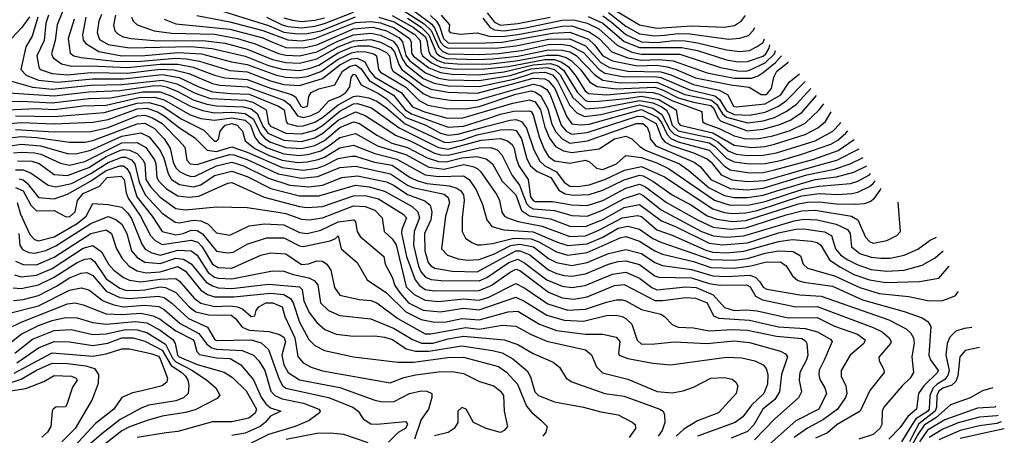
# Model space of a CAD drawing. Extents: x 501367 to 657802, y 482273 to 547541.
# Tile 712 of 714: x 630087 to 635183, y 508129 to 510282. Entities that reach past the tile are written whole.
import ezdxf

# ---------------------------------------------------------------- set-up
doc = ezdxf.new("R2010")
doc.units = 0

msp = doc.modelspace()

# ---------------------------------------------------------------- linework, layer by layer
at = {"layer": '0CON20XD'}
for points in [[(630333, 510385), (630281.9, 510255), (630271.1, 510175), (630252, 510105), (630259.7, 510085), (630304.3, 510054.3), (630355, 510041), (630455, 510043.4), (630644.5, 510034.5), (630815, 510051.8), (630905, 510051.5), (630985.5, 510035.5), (631095, 509994.2), (631149, 509981), (631265, 509972.6), (631385, 509927.4), (631494.7, 509894.7), (631515, 509882.1), (631542.2, 509835), (631555, 509827.5), (631576.4, 509835), (631583.4, 509885), (631595.8, 509905), (631635, 509924.6), (631717.5, 509945), (631757.3, 510015), (631798.5, 510041.5), (631825, 510047.8), (631855, 510027), (631896.4, 509966.4), (632021.2, 509891.2), (632082.6, 509815), (632115, 509794.1), (632305, 509725.3), (632385, 509731.1), (632515, 509772.1), (632575, 509793), (632645, 509808.2), (632725, 509810.2), (632735, 509806.3), (632745, 509789.2), (632775.6, 509675), (632801.5, 509611.5), (632824.3, 509574.3), (632855, 509551.8), (632935, 509538.8), (633015.8, 509555), (633036.7, 509546.7), (633073.1, 509513.1), (633105, 509505.7), (633176.8, 509535), (633225, 509578.2), (633305, 509568.2), (633385, 509541.4), (633445, 509512.2), (633682.6, 509347.4), (633765, 509321.1), (633865, 509322.3), (633945, 509340.4), (634145, 509405.6), (634225, 509419.9), (634387, 509433), (634425, 509445.7), (634485, 509477.8), (634491.3, 509484.7)], [(633145, 510345.8), (633295, 510256.1), (633385, 510237.8), (633565, 510250.9), (633735, 510243.5), (633787.1, 510252.9), (633823.9, 510276.1), (633844.6, 510304.4)], [(630137.3, 510297.3), (630098.3, 510241.7), (630044.8, 510185)], [(630181.8, 510295), (630152.5, 510197.5), (630118.8, 510141.2), (630093.8, 510025), (630120.8, 509995), (630185, 509969.2), (630285, 509959.2), (630464.8, 509975.2), (630625, 509975.2), (630825, 509998.8), (630912.6, 509982.6), (631015, 509934.3), (631085, 509908.9), (631179.3, 509900.7), (631275, 509895.6), (631427.2, 509835), (631455.4, 509815), (631466, 509756), (631473.2, 509745), (631525, 509730.4), (631555, 509732), (631615, 509751.4), (631655, 509775.7), (631735, 509841.8), (631815, 509884.7), (631835, 509887.7), (631895, 509877.4), (631935, 509859.5), (631985.2, 509825), (632082.8, 509742.8), (632285, 509647.7), (632305, 509645.6), (632375, 509658.4), (632455, 509684.9), (632575, 509711.4), (632633.4, 509713.4), (632657.5, 509707.4), (632683.7, 509665), (632711.9, 509561.9), (632731.7, 509525), (632766.1, 509496.1), (632836.9, 509465), (632878.4, 509398.4), (632910.3, 509380.3), (632955, 509372.7), (633035, 509376.2), (633105, 509398.8), (633215, 509453.2), (633295, 509477.6), (633315, 509473.2), (633365, 509445.7), (633464.7, 509374.7), (633565, 509321), (633645, 509266.4), (633695, 509248.2), (633775, 509236.7), (633845, 509242.6), (634014.3, 509295.7), (634117.8, 509327.8), (634165, 509336.3), (634225, 509339), (634315, 509329.1), (634413.3, 509326.7), (634459.7, 509330.3), (634489.9, 509340.1), (634511.7, 509358.3), (634541.1, 509398.9), (634546, 509410)], [(630236.8, 510305), (630222.2, 510265), (630214.6, 510175), (630175.9, 510095), (630185.7, 510035.7), (630193.1, 510025), (630255, 510002.7), (630335, 509995.7), (630455, 510007.8), (630645, 510005.4), (630815, 510026.2), (630885, 510022.4), (630963.1, 510003.1), (631085, 509951), (631122.5, 509942.5), (631265, 509934.7), (631455, 509865.3), (631483.7, 509843.7), (631524.6, 509784.6), (631555, 509775.8), (631595, 509785.3), (631635, 509804.3), (631687.7, 509862.3), (631745, 509885.1), (631774.8, 509905), (631795.5, 509935), (631803.3, 509983.3), (631815, 509999.2), (631825, 509996.3), (631854.7, 509944.7), (631945, 509899.5), (631985, 509872.2), (632086.3, 509776.3), (632189.2, 509735), (632265, 509694.5), (632305, 509683.5), (632355, 509689.6), (632505, 509730.2), (632625, 509762.4), (632655.3, 509765.3), (632684, 509754), (632710.4, 509720.4), (632748, 509608), (632778.5, 509548.5), (632805, 509525.4), (632865, 509493.8), (632905, 509440.9), (632935, 509419.8), (632975, 509418.1), (633035, 509427), (633115, 509454.4), (633216.9, 509503.1), (633305, 509521.9), (633425, 509467.6), (633675, 509302), (633735, 509282.8), (633775, 509277.7), (633845, 509281.2), (633905, 509294.2), (634135, 509369.2), (634225, 509381.1), (634322.5, 509377.5), (634395, 509381.9), (634425, 509388.4), (634485, 509418.1), (634505, 509434.5), (634514.2, 509447.2)], [(630428.8, 510295), (630412.9, 510202.9), (630416.4, 510176.4), (630428.9, 510158.9), (630497, 510117), (630615, 510095.6), (630735, 510096.6), (630905, 510113.1), (631028.9, 510105), (631184.3, 510064.3), (631265, 510050.5), (631416.8, 509995), (631465, 509983.9), (631525, 509980.7), (631575, 509988.6), (631645, 510013.7), (631735, 510077.2), (631805, 510110.8), (631835, 510117.1), (631878.6, 510115), (631919.4, 510105), (631934.8, 510095), (631943.7, 510025), (631955, 510010.7), (632085, 509932.1), (632155, 509863.1), (632199.7, 509839.7), (632295, 509822.4), (632395, 509820), (632465, 509832.2), (632655, 509896.3), (632735, 509912.9), (632757.4, 509907.4), (632785, 509887.1), (632819.9, 509819.9), (632841.4, 509741.4), (632861.8, 509701.8), (632894.8, 509664.8), (632935, 509642.3), (633025.2, 509655.2), (633277.3, 509745), (633313.1, 509745), (633335.6, 509725), (633347.2, 509695), (633349.6, 509665), (633379.5, 509629.5), (633578.4, 509545), (633610.1, 509520.1), (633665, 509453.8), (633765, 509408.5), (633855, 509401.5), (633935, 509409.4), (634162, 509478), (634305, 509507.6), (634385.3, 509535), (634452.6, 509568.2)], [(630511.1, 510308.9), (630496.8, 510275), (630487.4, 510215), (630500.1, 510180.1), (630545, 510153.7), (630656.2, 510136.2), (630973.2, 510143.2), (631082.9, 510132.9), (631255, 510092.9), (631375.1, 510045.1), (631445.8, 510025.8), (631535, 510018.9), (631585, 510029.2), (631635, 510047), (631735, 510110.8), (631805, 510139.9), (631835, 510146.7), (631896.6, 510146.6), (631945, 510133.8), (631985, 510113), (632001, 510095), (632009.4, 510035), (632020.6, 510015), (632105, 509958.5), (632175, 509899.4), (632215, 509880.1), (632325, 509863), (632455, 509865.8), (632745, 509948.9), (632785, 509939), (632815, 509920.2), (632833, 509893), (632854.7, 509835), (632890, 509735), (632916.2, 509705), (632945, 509689.4), (633025, 509697.4), (633285, 509781.9), (633315, 509779.9), (633381.2, 509745), (633409.7, 509669.7), (633428.4, 509648.4), (633460.5, 509630.5), (633575, 509593.1), (633645, 509561.4), (633666.2, 509545), (633717.9, 509477.9), (633775, 509452.5), (633855, 509443.9), (633945, 509448.8), (634221.8, 509528.2), (634316.2, 509553.8), (634431.8, 509612.5)], [(630583.5, 510305), (630573.5, 510253.5), (630580, 510225), (630596.6, 510206.6), (630623.1, 510193.1), (630664.2, 510184.2), (630802.6, 510172.6), (631035, 510174.2), (631150.9, 510160.9), (631265, 510130.1), (631395, 510076.2), (631465, 510060.2), (631535, 510057), (631625, 510079.3), (631735, 510141.6), (631815, 510173.1), (631905, 510179.9), (631955, 510166.4), (632007.7, 510137.7), (632027.6, 510115), (632049.3, 510049.3), (632064.9, 510025), (632175, 509940.5), (632215, 509921.5), (632305, 509906), (632455, 509901.8), (632632.5, 509947.5), (632745, 509979.8), (632805, 509975.3), (632825, 509966.3), (632856.4, 509926.4), (632918.5, 509778.5), (632945, 509743.3), (632988.3, 509738.3), (633035, 509741.5), (633305, 509816.7), (633387.2, 509777.2), (633409, 509749), (633437.8, 509687.8), (633457.5, 509667.5), (633495, 509650.3), (633655, 509606), (633735, 509523.6), (633764.7, 509504.7), (633865, 509488.6), (633935, 509490.8), (633993.7, 509503.7), (634191.5, 509558.5), (634324.2, 509605), (634406.5, 509661.2)], [(630665.3, 510295), (630674.8, 510274.8), (630694.8, 510254.8), (630783.9, 510223.9), (630873.2, 510213.2), (631095, 510207.5), (631215.3, 510185), (631306.7, 510156.7), (631427.1, 510107.1), (631465, 510098.4), (631535, 510095.1), (631625, 510115.6), (631730.4, 510169.6), (631815, 510203.5), (631905, 510212.4), (631955, 510201.5), (632020.8, 510170.8), (632042.7, 510142.7), (632068, 510078), (632087.9, 510048), (632175, 509977.6), (632232.6, 509952.6), (632305, 509939.8), (632465, 509936), (632645, 509974.1), (632705, 509993.9), (632745, 510006.8), (632805, 510009.9), (632845, 509995.7), (632870.8, 509965), (632935, 509837.3), (632970.5, 509800.5), (633011.1, 509781.1), (633095, 509790.4), (633295, 509841.5), (633365, 509823.9), (633411.3, 509791.3), (633451.7, 509711.7), (633475, 509688.5), (633505, 509675.1), (633655, 509643.9), (633684.6, 509625), (633745, 509564.9), (633785, 509546), (633865, 509535.3), (633945, 509536.8), (634025, 509552.7), (634134.7, 509585), (634285, 509637), (634321.4, 509658.6), (634363.3, 509695), (634372.7, 509706.5)], [(631003.5, 510303.5), (631175, 510270.8), (631345, 510225.8), (631475, 510177), (631545, 510173.4), (631615, 510185.4), (631786.5, 510253.5), (631825, 510267.4), (631905, 510273.4), (631955.4, 510265.4), (632025, 510239.2), (632104.6, 510185), (632112.7, 510165), (632115, 510109.5), (632125, 510092.4), (632205, 510032.4), (632265, 510008.3), (632325, 509999.4), (632465, 509997), (632595, 510011.7), (632745, 510048.3), (632835, 510054.6), (632873.2, 510043.2), (632901.3, 510021.3), (632975.1, 509905), (633015, 509863.6), (633035, 509858.1), (633085, 509859.4), (633226, 509874), (633305, 509885.5), (633395, 509869), (633484.5, 509815), (633495, 509749.1), (633505.7, 509735), (633675, 509695.6), (633785, 509631.7), (633875, 509620.9), (633944.3, 509625.7), (633993.3, 509636.7), (634152.8, 509687.2), (634217.9, 509722.1), (634258, 509755), (634287.6, 509804.8)], [(631136.8, 510326.8), (631375, 510252.8), (631455, 510217.3), (631525, 510208.4), (631575, 510211.1), (631645, 510225.2), (631825, 510296.6)], [(631365, 510295.8), (631445, 510255.6), (631475, 510246.8), (631545, 510240.2), (631615, 510248.7), (631665, 510262.2), (631815, 510321.5)], [(631455, 510291), (631499.3, 510279.3), (631545, 510272.9), (631615, 510279.6), (631665, 510292)], [(631945.6, 510295.6), (632025, 510270.3), (632131.5, 510205), (632160.4, 510175), (632162.6, 510115), (632171.2, 510095), (632218.9, 510058.9), (632265, 510037), (632345, 510026.2), (632495, 510027), (632615, 510039.3), (632805, 510075.6), (632855, 510075.2), (632892.5, 510062.5), (632927.2, 510037.2), (632967.8, 509987.8), (633011.5, 509915), (633030.6, 509900.6), (633123.8, 509893.8), (633295, 509907.9), (633365, 509905.2), (633397.1, 509897.1), (633463.2, 509863.1), (633617.3, 509807.3), (633620.6, 509755), (633634.4, 509745), (633707.8, 509717.8), (633785, 509680.3), (633845, 509664.9), (633913.7, 509666.3), (633985, 509680.5), (634075, 509708.5), (634153.5, 509746.5), (634225.5, 509814.5), (634249.8, 509846.7)], [(632015, 510303.4), (632123.1, 510243.1), (632185.1, 510195), (632194.9, 510175), (632204.9, 510115), (632216, 510096), (632251.1, 510071.1), (632285, 510058.1), (632375, 510051.2), (632525, 510054.1), (632655, 510068.7), (632815, 510098.5), (632875, 510098.1), (632915, 510087), (632941.1, 510071.1), (632989.6, 510025), (633038.1, 509958.1), (633076.8, 509936.8), (633175, 509924.2), (633375, 509932.2), (633415, 509918.9), (633495, 509878.2), (633575, 509855.4), (633665, 509838.1), (633678.2, 509825), (633702.3, 509772.3), (633717, 509757), (633855, 509706.2), (633935, 509714.9), (634021.4, 509738.6), (634075, 509762.5), (634135, 509801.7), (634211.6, 509889.1)], [(632070.8, 510330.8), (632180.9, 510260.9), (632216.3, 510226.3), (632257.3, 510137.3), (632277.5, 510117.5), (632305, 510105.4), (632465, 510102.3), (632565, 510107.7), (632685, 510123.1), (632825, 510153.6), (632885.9, 510155.9), (632935, 510149.3), (633005, 510111.8), (633085, 510025.1), (633115.4, 510005.4), (633215, 509985.6), (633375, 509988), (633405, 509982.5), (633555, 509918.4), (633685, 509887.5), (633709.5, 509869.5), (633728.1, 509838.1), (633745, 509810.6), (633785, 509791.8), (633865, 509787.3), (633945, 509802.4), (634015, 509834.9), (634056.8, 509863.2), (634153.5, 509962.4)], [(632095, 510289.9), (632165, 510244), (632205, 510204.3), (632245, 510108.8), (632263.6, 510093.6), (632295, 510081.1), (632455, 510075.8), (632535, 510079.7), (632665, 510093.3), (632825, 510126.2), (632895.1, 510125.1), (632935, 510115.9), (632967.4, 510097.4), (633065.1, 509995.1), (633105, 509969.1), (633195, 509954.6), (633385, 509958.7), (633530.7, 509895), (633665, 509866.9), (633694, 509844), (633724.4, 509794.4), (633745, 509776.8), (633855, 509747.7), (633935, 509758.3), (633993.6, 509776.4), (634055, 509806.7), (634107.3, 509845), (634181.7, 509926)], [(632132.3, 510325), (632219.8, 510259.8), (632236.1, 510236.1), (632265, 510165.5), (632285, 510144.4), (632305, 510133.9), (632565, 510136.1), (632655, 510146.5), (632825, 510180.5), (632935, 510183.4), (633015, 510147.3), (633095, 510059.6), (633139.7, 510035), (633235, 510016.1), (633405, 510012.5), (633457.4, 509997.4), (633575, 509946.4), (633650.8, 509929.2), (633706.9, 509916.9), (633750.3, 509895), (633782.2, 509835), (633795, 509830.3), (633945, 509845.8), (634026.3, 509893.7), (634070.7, 509959.3), (634123.6, 510001)], [(632213.2, 510303.2), (632244.9, 510275), (632259.4, 510249.4), (632280.1, 510185), (632305, 510162.1), (632455, 510160.1), (632585, 510166.4), (632845, 510211.6), (632935, 510217.6), (633030.6, 510180.6), (633062.1, 510152.1), (633105, 510094.7), (633155, 510069.4), (633285, 510043.5), (633385, 510045.8), (633438.3, 510038.3), (633484.6, 510024.6), (633585, 509981.5), (633767.1, 509945), (633862.3, 509932.3), (633925, 509894.3), (633952.4, 509895), (633978.9, 509925), (633990.5, 509985), (634005.9, 510015), (634062, 510058), (634066.1, 510063.1)], [(632268.3, 510305), (632312.1, 510255), (632308.8, 510225), (632314.6, 510215), (632367.4, 510207.4), (632455, 510214.1), (632516.8, 510196.8), (632585, 510195.1), (632665, 510204.7), (632895, 510248.7), (632945, 510250.9), (633035, 510219.9), (633087.3, 510185), (633152.2, 510115), (633235.1, 510085.1), (633305, 510072.8), (633395, 510075.4), (633469.5, 510069.5), (633646.1, 510006.1), (633785, 509980), (633875, 509978.7), (633909.3, 509990.7), (633935, 510009.5), (633998.8, 510061.2), (634029.5, 510095.7)], [(632485, 510290), (632522, 510242), (632545, 510229.1), (632595, 510224.5), (632705, 510239.5), (632895, 510278.9), (632955, 510281.9), (633025, 510264.9), (633085, 510235.1), (633179.8, 510149.8), (633255, 510114.6), (633305, 510103.7), (633503.7, 510103.7), (633715, 510033.7), (633805, 510017.1), (633845, 510016), (633865, 510020.1), (633945, 510059.1), (633993.4, 510105), (633998.6, 510123.2)], [(632507.5, 510317.5), (632545, 510269), (632575, 510254.4), (632665, 510261.7), (632833.4, 510295)], [(633029.1, 510299.1), (633105.7, 510265), (633215, 510169.7), (633295, 510137.3), (633515, 510137.9), (633595, 510122), (633745, 510074.4), (633805.7, 510064.3), (633855, 510065.1), (633935, 510092.6), (633949.8, 510105), (633965.7, 510135), (633970.6, 510152.1)], [(633105, 510302.5), (633150.2, 510270.2), (633225, 510204.9), (633305, 510167.7), (633384.5, 510164.5), (633475, 510174.1), (633531.9, 510171.9), (633595, 510162.9), (633745, 510126.2), (633815, 510117.7), (633865, 510123.3), (633905, 510143.2), (633935, 510164), (633942.9, 510182.3)], [(633135, 510318.6), (633225, 510248.9), (633295, 510208.8), (633375, 510198.2), (633425, 510202.7), (633495, 510210.5), (633555, 510209.2), (633755, 510180.6), (633815, 510186.6), (633858.9, 510201.1), (633884.3, 510225.7), (633892.3, 510242.1)], [(630369.7, 510285), (630338.8, 510185), (630348.6, 510108.6), (630367.3, 510095), (630405, 510086.1), (630595.7, 510065.7), (630715, 510066.8), (630895, 510082.7), (630949.1, 510079.1), (631017.1, 510067.1), (631175, 510019.8), (631265, 510011.8), (631385, 509965.5), (631455, 509945.9), (631535, 509941.2), (631655, 509978.1), (631745, 510048), (631805, 510078.7), (631833.5, 510083.5), (631874, 510064), (631900, 510015), (631925.9, 509985), (632061.1, 509905), (632120.7, 509830.7), (632181.8, 509805), (632295, 509774.4), (632375, 509771.7), (632640.3, 509849.7), (632725, 509867.1), (632755, 509856.3), (632782.2, 509815), (632804.8, 509724.8), (632829, 509669), (632860.9, 509625), (632902.4, 509602.4), (632945, 509595.1), (633086.2, 509613.8), (633165.8, 509665), (633225, 509678.9), (633254.7, 509665), (633297, 509625), (633326.4, 509606.4), (633502.4, 509535), (633551, 509501), (633655, 509410.4), (633735, 509371.6), (633785, 509361.1), (633855, 509360.3), (633935, 509372.8), (634005.4, 509395.4), (634205, 509454), (634315, 509468.5), (634405, 509491.7), (634472.6, 509525)], [(630835.5, 510285), (630895, 510260.9), (631175, 510233.3), (631345, 510187.5), (631395.9, 510165.9), (631465, 510138.3), (631556.5, 510136.5), (631625, 510152.3), (631815, 510234.3), (631915, 510242.7), (631985, 510224.3), (632049.4, 510189.4), (632067.9, 510167.9), (632086.3, 510096.3), (632105, 510070.1), (632186.9, 510006.9), (632255, 509979.8), (632305, 509970.8), (632465, 509967.1), (632625, 509993.4), (632735, 510027.2), (632815, 510034.9), (632855.9, 510025), (632885, 509995.9), (632949.9, 509879.9), (633015, 509820.9), (633105, 509827.7), (633295, 509863.7), (633365, 509851.4), (633404, 509835), (633432.8, 509815), (633448.2, 509788.2), (633464.9, 509735), (633495, 509706.7), (633665, 509670.6), (633700, 509650), (633753.5, 509603.5), (633795, 509586.1), (633855, 509578.7), (633935, 509580.2), (634005, 509593), (634205, 509654.6), (634295.3, 509704.7), (634333.4, 509745), (634335.8, 509751.5)], [(629975, 509907.1), (630265, 509887), (630445, 509908.6), (630605.1, 509915.1), (630775, 509939.4), (630815, 509940.6), (630845, 509934.1), (630902, 509912), (630985, 509867.8), (631055, 509844.2), (631105, 509835.4), (631245, 509831.4), (631285, 509821.2), (631317, 509797), (631345, 509730.8), (631371.9, 509695), (631455, 509658.9), (631545, 509651.9), (631615, 509670.7), (631656.3, 509693.7), (631735, 509761.5), (631825, 509804.6), (631875.7, 509785.7), (632035, 509682.3), (632105, 509657.1), (632235, 509590.3), (632265, 509581.6), (632305, 509580.2), (632465, 509619), (632525, 509619.4), (632558.1, 509608.1), (632582, 509582), (632635.8, 509475.8), (632674.3, 509424.3), (632710.7, 509330.7), (632725, 509313.2), (632745, 509302.2), (632855, 509293.5), (632945, 509268.6), (633025, 509265.1), (633103.7, 509295), (633215, 509356.3), (633295, 509381), (633315, 509372.1), (633407.1, 509297.1), (633616.7, 509185), (633677.4, 509162.6), (633745, 509155.3), (633835, 509162.3), (634095, 509240.9), (634145, 509249), (634215, 509245.7), (634313.8, 509223.8), (634372.6, 509195), (634386, 509175), (634393.2, 509105), (634435, 509070.6), (634495, 509051.8), (634545, 509046.9), (634592.5, 509047.5), (634665, 509062.3), (634735, 509093.6), (634799.6, 509140.4), (634832.7, 509156.3)], [(630019.9, 509969.9), (630153.4, 509933.4), (630255, 509922.5), (630455, 509942.6), (630615.9, 509945.9), (630825, 509969.6), (630900.4, 509950.4), (630995, 509901.8), (631074.6, 509874.6), (631255, 509864.7), (631294.4, 509854.4), (631363, 509815), (631375.4, 509745), (631385, 509731.1), (631465, 509695.1), (631545, 509690.4), (631615, 509710.7), (631655, 509734.9), (631745, 509808.2), (631815, 509845.9), (631835, 509847.6), (631907.6, 509825), (632051.6, 509721.6), (632255, 509619.5), (632305, 509611.3), (632475, 509658.3), (632576.4, 509666.4), (632612, 509655), (632635.4, 509635.4), (632645.8, 509615), (632656.9, 509565), (632671.2, 509525), (632718.2, 509455), (632730.3, 509365), (632744.5, 509345), (632755, 509341), (632845, 509340), (632945, 509323.8), (633025, 509319.7), (633105, 509346.4), (633225, 509409), (633295, 509429.6), (633326, 509416), (633435, 509335.1), (633594.8, 509244.8), (633677, 509207), (633765, 509196.3), (633845, 509203.9), (634055, 509271.8), (634135, 509292.2), (634205, 509295.3), (634393.3, 509265), (634425.4, 509245.4), (634464.9, 509154.9), (634485, 509133.2), (634505, 509124.8), (634575, 509138.4), (634627.8, 509165), (634645.5, 509185), (634633.2, 509337.5)], [(629985, 509857.9), (630095, 509860.1), (630255, 509851.8), (630445, 509873.3), (630558, 509878), (630725, 509908.4), (630815, 509909.3), (630868.6, 509888.6), (630975, 509832.4), (631035, 509811.5), (631095, 509800.3), (631185, 509803.8), (631255, 509795.8), (631297.1, 509767.1), (631332.9, 509692.9), (631355.9, 509665.9), (631385, 509647.7), (631465, 509620.3), (631545, 509614.6), (631615, 509630.8), (631665, 509656), (631745, 509723.6), (631815, 509753.6), (631845.3, 509745.3), (631935, 509683.4), (632013.2, 509643.2), (632095, 509620.6), (632196.1, 509566.1), (632255, 509548.2), (632295, 509545.8), (632375, 509566.2), (632453.6, 509573.6), (632501.8, 509561.8), (632533.9, 509535), (632585.1, 509445.1), (632655, 509375.2), (632683.8, 509293.8), (632726.4, 509266.4), (632835, 509250.4), (632935, 509212.8), (633015, 509210.9), (633105, 509246.5), (633215, 509308.9), (633295, 509325.7), (633409.9, 509239.9), (633485, 509209.1), (633655, 509124.9), (633725, 509115.1), (633855, 509125.7), (634015, 509178.1), (634105, 509196.8), (634145, 509198.9), (634252.6, 509182.6), (634289.6, 509165), (634309.8, 509095), (634335.7, 509065), (634369.5, 509039.5), (634425, 509012.2), (634495, 508988.7), (634575, 508978.8), (634665, 508985.2), (634758.7, 509011.3), (634825, 509048.8), (634867.7, 509085.7)], [(629985, 509813.6), (630171.5, 509821.5), (630265, 509817.2), (630414.8, 509835.2), (630535, 509839.5), (630705, 509879.1), (630785, 509880.1), (630835, 509867.2), (630970.1, 509790.1), (631025, 509770.4), (631095, 509761.8), (631185, 509774.5), (631255, 509761.2), (631282.5, 509735), (631303.7, 509673.7), (631325.3, 509645.3), (631368.5, 509618.5), (631455, 509587.5), (631535, 509578.9), (631585, 509584.9), (631646.3, 509603.7), (631693.6, 509633.6), (631745, 509671.2), (631825, 509692.3), (631938.6, 509628.6), (632085, 509583.2), (632205, 509519.1), (632285, 509507.8), (632385, 509531.5), (632432.1, 509522.1), (632455, 509511.9), (632472.9, 509495), (632556.7, 509375), (632571.4, 509345), (632582.4, 509285), (632596.2, 509265), (632612.1, 509255), (632667, 509237), (632791.9, 509211.9), (632935, 509158.5), (633015, 509162.7), (633085, 509191.5), (633205, 509256.5), (633285, 509267.9), (633305, 509262.6), (633385, 509194), (633465, 509166), (633638.5, 509088.5), (633675, 509078.5), (633745, 509074.5), (633835, 509082.3), (634015, 509133.5), (634085, 509143.3), (634185, 509135.7), (634215, 509128), (634234, 509115), (634278.3, 509038.3), (634331.5, 509001.5), (634405, 508962.7), (634485, 508934), (634570.3, 508920.3), (634744.1, 508925.9), (634845, 508942.9), (634898, 509005.3)], [(630065.9, 509784.1), (630265, 509780.6), (630525, 509801), (630695, 509850), (630755, 509853.3), (630825, 509834.1), (630926.7, 509766.7), (631040, 509710), (631095, 509652.6), (631105, 509653), (631116.6, 509663.4), (631124.2, 509705), (631151.4, 509735), (631185, 509743.7), (631212.7, 509735), (631240.8, 509705), (631253.4, 509655), (631303.4, 509615), (631375, 509580.4), (631445, 509555.3), (631527.1, 509542.9), (631575, 509545.3), (631632, 509558), (631665, 509570.6), (631745, 509617.9), (631815, 509632.3), (631925, 509588.8), (632039.7, 509559.7), (632185, 509478.4), (632255, 509469.8), (632385, 509473.9), (632412.9, 509455), (632450.1, 509400.1), (632483, 509325), (632505.2, 509245), (632531.2, 509211.2), (632592.9, 509192.9), (632745, 509183.7), (632865, 509131.1), (632925, 509113), (633025, 509121.7), (633105, 509155.8), (633185, 509202.5), (633235, 509213.1), (633295, 509197.4), (633365, 509149.3), (633405, 509129.4), (633665, 509039.9), (633785, 509035.7), (633855, 509045.5), (633945, 509072.9), (634015, 509085.4), (634090.8, 509080.8), (634128.4, 509058.4), (634141.8, 509015), (634165.3, 508995.3), (634305, 508956.2), (634435.2, 508894.8), (634535.6, 508864.4), (634688.5, 508848.5), (634795, 508825.8), (634865, 508826.8), (634928.9, 508851.1), (634946.4, 508873.5)], [(629995, 509740.4), (630095, 509750.2), (630265, 509742.4), (630465, 509752), (630545, 509764.5), (630695, 509821.1), (630745, 509824.7), (630800, 509805), (630834.8, 509785), (630915, 509722), (630992.5, 509672.5), (631057.1, 509607.1), (631105, 509599.7), (631185, 509624.1), (631265, 509595.8), (631445, 509517.3), (631555, 509502.9), (631626.7, 509513.3), (631665, 509526.7), (631735, 509563.9), (631805, 509575.7), (631825.1, 509575.1), (631923.8, 509543.8), (632015, 509528.1), (632108.3, 509465), (632147.1, 509447.1), (632194.4, 509434.4), (632312.2, 509422.2), (632349.4, 509409.4), (632371.1, 509395), (632383.5, 509375), (632388.3, 509345), (632377.1, 509255), (632377.6, 509185), (632395, 509150), (632427.9, 509127.9), (632455, 509116.7), (632475.9, 509115.9), (632535, 509122.2), (632645, 509151.2), (632735, 509147.5), (632775, 509132), (632865, 509080.1), (632925, 509062.8), (633025, 509075.4), (633195, 509151.6), (633225, 509158.4), (633295, 509134.8), (633375, 509085.5), (633415, 509067.8), (633575, 509029.4), (633665, 508998.9), (633784.9, 508994.9), (633872.3, 509007.7), (633945, 509026.6), (634025, 509028.4), (634055, 509007.4), (634086.7, 508955), (634115, 508931.7), (634145, 508922), (634295, 508902.6), (634448.7, 508831.3), (634665, 508770.8), (634757.4, 508737.4), (634788, 508718), (634802.4, 508692.4), (634791.9, 508545), (634800.9, 508520.9), (634841.1, 508465), (634837.5, 508455), (634767.6, 508385), (634738.6, 508345), (634729.7, 508265), (634683.7, 508226.3), (634645, 508169.7), (634585, 508109.8)], [(630065, 509712.9), (630265, 509702), (630455, 509702.6), (630545, 509724.5), (630695, 509783.5), (630735, 509787.4), (630775, 509773.4), (630824.8, 509745), (630913.3, 509655), (630941.3, 509621.3), (630953.1, 509555), (630970, 509535), (631005, 509532.9), (631108, 509565), (631175, 509583.4), (631195, 509581.5), (631265, 509558.4), (631425, 509484.5), (631545, 509461.8), (631630.7, 509469.3), (631745, 509515.9), (631825, 509523.2), (632007, 509483), (632095, 509424.2), (632122.6, 509412.6), (632285, 509378.8), (632305, 509361.2), (632311.6, 509335), (632291, 509265), (632271.2, 509095), (632301.7, 509061.7), (632355.8, 509044.2), (632405, 509037.2), (632465, 509039.8), (632545, 509068.5), (632627.8, 509112.2), (632675, 509119.8), (632747.3, 509105), (632825, 509045.4), (632865, 509024.6), (632945, 509008.4), (633025, 509024.6), (633135, 509071.6), (633225, 509092), (633305, 509070.6), (633375, 509024.2), (633415, 509009.5), (633565, 508988.9), (633675, 508955.3), (633745, 508951.1), (633868.1, 508958.1), (633897.4, 508947.4), (633918.5, 508925), (633935, 508896.8), (633955, 508886.6), (634125, 508856.1), (634235, 508850.6), (634585, 508727.3), (634675, 508680), (634699, 508659), (634714.2, 508634.2), (634717.4, 508607.4), (634704.8, 508535), (634713.5, 508455), (634695.9, 508425), (634654.1, 508385), (634559.7, 508275), (634551.2, 508255), (634548.8, 508185), (634538.8, 508165), (634505, 508132.7), (634430.1, 508109.9)], [(630005, 509666.6), (630095, 509676.8), (630175, 509671.8), (630345, 509648.5), (630425, 509648), (630465, 509655.8), (630695, 509743.1), (630735, 509746.6), (630785, 509717.7), (630835.5, 509665), (630866.1, 509616.1), (630881.6, 509545), (630894.7, 509514.7), (630915, 509495.2), (630948.3, 509478.3), (630975, 509469.4), (630995, 509471.4), (631105, 509524.9), (631185, 509544.9), (631245.3, 509525), (631375, 509462.1), (631485, 509425.8), (631584.2, 509415.8), (631655, 509424.9), (631755, 509465.4), (631835, 509473.9), (631985, 509442), (632025, 509423.8), (632095, 509376.8), (632184.1, 509344.1), (632211.5, 509321.5), (632220.4, 509285), (632215.4, 509244.6), (632183.2, 509175), (632184.2, 509085), (632201.3, 509025), (632215, 509006.9), (632235.7, 508995), (632325, 508979.4), (632455, 508976.5), (632655.5, 509084.5), (632675, 509084.3), (632727.9, 509065), (632825, 508986.6), (632865, 508967.4), (632905, 508956.9), (632945, 508952.9), (633015, 508965.4), (633135, 509015.4), (633185, 509029.1), (633225, 509032.5), (633295, 509013.9), (633375, 508956.2), (633395, 508949), (633565, 508945.3), (633655, 508915.8), (633712.4, 508907.6), (633849.2, 508909.2), (633868.1, 508898.1), (633895, 508849.4), (633931.6, 508831.6), (634105, 508795.2), (634215, 508796), (634505, 508687.9), (634550.7, 508665), (634586.9, 508635), (634597.9, 508615), (634593.8, 508605), (634534.4, 508534.4), (634535.6, 508515), (634559.8, 508469.8), (634561.9, 508455), (634488.2, 508361.8), (634437.3, 508255), (634318, 508185), (634268.3, 508141.7), (634205.4, 508115)], [(630005, 509624.4), (630095, 509637.7), (630195, 509629.1), (630335, 509589.4), (630377.2, 509587.2), (630455, 509606), (630615, 509679.2), (630715, 509695.4), (630757.1, 509675), (630814.9, 509604.9), (630833.8, 509565), (630854.9, 509484.9), (630873.3, 509455), (630915, 509427.8), (630986.9, 509416.9), (631025, 509427.1), (631095.3, 509475), (631185, 509497.8), (631265, 509470.6), (631387, 509407), (631535, 509370.5), (631635, 509369.5), (631825, 509424.6), (631896.2, 509416.2), (631974.7, 509394.7), (632119, 509315), (632147.7, 509287.7), (632156.6, 509255), (632128.6, 509185), (632125.7, 509115), (632151.9, 509005), (632165, 508974), (632188.1, 508948.1), (632216.3, 508936.3), (632268.5, 508931.5), (632465, 508928.7), (632505, 508946.5), (632619.6, 509025), (632665, 509041.8), (632701.6, 509021.6), (632815.3, 508935.3), (632895, 508901.6), (632945, 508895.1), (633014.1, 508905.9), (633155, 508963.3), (633225, 508973.5), (633295, 508943), (633359.2, 508895), (633385, 508883.7), (633535, 508898.6), (633588.2, 508895), (633676.4, 508856.4), (633735, 508791.6), (633785.1, 508775.1), (633848.4, 508778.4), (633905, 508773.7), (634065, 508737.8), (634215, 508738.8), (634304.9, 508694.9), (634423.2, 508653.2), (634464, 508624), (634456.8, 508605), (634385.3, 508545), (634339.2, 508465), (634338.5, 508435), (634362.6, 508385), (634368.8, 508345), (634362.1, 508325), (634320.3, 508265), (634248.1, 508211.9), (634165, 508166.7), (634095, 508117.8)], [(630055, 509591.7), (630095, 509596.4), (630165, 509592.1), (630195.9, 509585), (630298.4, 509538.4), (630345, 509528.4), (630425, 509548.4), (630615, 509644.2), (630695, 509645.9), (630739.4, 509619.4), (630785.5, 509555.5), (630792.6, 509535), (630796.7, 509465), (630806.8, 509445), (630846.5, 509406.5), (630905, 509370), (630965, 509362.3), (631015, 509367.3), (631165, 509435.2), (631185, 509438.1), (631352.5, 509362.5), (631535, 509314.5), (631575, 509309.8), (631655, 509315.2), (631815, 509369.9), (631875, 509370.8), (631945, 509354), (632072.5, 509275), (632089.4, 509255), (632064.6, 509195.4), (632063.4, 509176.6), (632089.9, 509055), (632134.1, 508934.1), (632155.9, 508905), (632185, 508885.4), (632235, 508877.1), (632465, 508879.8), (632528.1, 508905), (632625, 508974.8), (632655, 508989.6), (632675, 508982.2), (632825, 508870), (632895, 508840.6), (632956, 508834), (633025, 508846.1), (633165, 508904.5), (633215, 508911), (633375, 508828.4), (633415, 508827.7), (633535, 508842.6), (633585, 508840.3), (633644.6, 508815), (633679, 508749), (633705, 508736.5), (633865, 508725.4), (634015, 508691.3), (634152.1, 508682.1), (634217.3, 508665), (634285.5, 508625), (634291.8, 508615), (634251.5, 508518.5), (634225, 508466.9), (634222.8, 508445), (634228.7, 508418.7), (634255.3, 508375), (634262.9, 508345), (634223.4, 508265), (634104.9, 508205.1), (633935, 508054.8)], [(630075, 509551.2), (630149.4, 509549.4), (630187.9, 509538), (630265, 509480.4), (630335, 509474.6), (630445, 509517.1), (630535, 509573.3), (630605, 509604.2), (630625, 509609.6), (630655, 509607), (630695, 509589.3), (630725.7, 509555), (630734.3, 509535), (630740.8, 509455), (630766.1, 509415), (630815, 509362.2), (630895, 509304.8), (630945, 509297.5), (631105, 509313), (631265, 509309.5), (631424.8, 509285.2), (631465, 509278.3), (631545, 509249.3), (631585.9, 509245.9), (631655, 509256.1), (631815, 509317.7), (631875, 509314.5), (631925, 509295.6), (631963.7, 509255), (631973.8, 509185), (632015, 509147), (632035.2, 509115.2), (632087.7, 508897.7), (632128.8, 508858.8), (632185, 508828.6), (632255, 508823), (632385, 508836.9), (632465, 508829.6), (632515, 508845.4), (632655, 508914.8), (632701.5, 508891.5), (632821.1, 508811.1), (632925, 508777.8), (633015, 508782.5), (633125, 508819.8), (633175, 508830.6), (633205, 508830.4), (633225, 508825.7), (633305, 508780.2), (633406, 508756), (633425, 508744.7), (633465, 508703.8), (633495, 508689.6), (633575, 508685.6), (633655, 508669.9), (633775, 508678.1), (633853.6, 508673.6), (634005, 508642.6), (634135, 508631), (634155, 508618.8), (634161, 508605), (634166.5, 508545), (634159.4, 508520.6), (634125.3, 508455), (634122.1, 508415), (634133.3, 508355), (634117.4, 508322.6), (633995.3, 508215), (633890.5, 508105)], [(630065, 509504.4), (630105, 509505.1), (630146.4, 509486.4), (630234.4, 509424.4), (630275, 509416.3), (630355, 509433.6), (630455, 509485.3), (630545, 509542.9), (630615, 509570.4), (630635, 509569.6), (630665, 509555.4), (630682.6, 509535), (630705, 509441.4), (630737.4, 509375), (630825, 509280.8), (630892.6, 509232.6), (630915, 509230.5), (630985, 509243), (631025, 509239.7), (631062.9, 509222.9), (631105, 509178), (631175, 509166.8), (631275, 509213.8), (631354.8, 509225.2), (631455, 509219.8), (631535, 509180.5), (631575, 509174.8), (631645, 509192.1), (631735, 509234.3), (631816.2, 509245), (631824.5, 509234.5), (631834.1, 509185), (631849.7, 509159.7), (631972, 509055), (631979.4, 509015), (632015, 508947.8), (632029.7, 508905), (632055.7, 508865.7), (632099, 508815), (632175, 508777.9), (632265, 508769.1), (632385, 508788.5), (632465, 508779.2), (632655, 508845.5), (632701.8, 508821.8), (632815, 508752.3), (632905.1, 508725.1), (633005, 508721), (633125, 508749.3), (633175, 508751.5), (633205, 508744.8), (633225, 508734.7), (633255.3, 508705), (633282.6, 508622.6), (633305, 508601.9), (633375, 508602.6), (633475, 508614.2), (633645, 508604), (633785, 508618.4), (633865, 508610.2), (634025.8, 508565.8), (634051.3, 508551.3), (634060.9, 508535), (634030.4, 508445), (634020.2, 508355), (633995, 508315.2), (633933, 508265), (633887.3, 508182.7), (633855, 508148.8), (633769.5, 508115)], [(630085, 509458.5), (630105, 509452.7), (630126.1, 509436.1), (630185, 509361.7), (630265, 509353.7), (630335, 509379), (630454, 509446), (630535, 509501.3), (630605, 509524.6), (630625, 509525.7), (630642, 509512), (630657.6, 509487.6), (630694, 509365), (630772.3, 509265), (630825, 509185.7), (630895, 509167.6), (630933.8, 509175), (630975, 509191.8), (631005, 509190.8), (631033.6, 509173.6), (631105, 509083.9), (631165, 509074.3), (631191.8, 509078.2), (631265, 509119.6), (631365, 509152), (631455, 509151.7), (631535, 509110.2), (631555, 509107.7), (631693.8, 509136.2), (631721.8, 509148.2), (631735, 509162.5), (631751.8, 509095), (631833.7, 509025), (631885.2, 508935.2), (631985, 508867.2), (632085, 508769), (632165, 508730), (632234.6, 508714.6), (632295, 508717.6), (632375, 508734.1), (632465, 508727.6), (632615, 508768.5), (632665, 508772), (632778.2, 508705), (632865, 508672.8), (633015, 508653.4), (633105, 508653.1), (633175, 508636.9), (633193.6, 508615), (633185.7, 508555), (633189.2, 508545), (633235, 508526.7), (633365, 508502.5), (633455, 508494.7), (633744.7, 508534.8), (633825, 508530.7), (633891.4, 508515), (633935, 508494.7), (633951.4, 508475), (633959.1, 508445), (633958.2, 508395), (633939.5, 508345), (633875, 508284.7), (633830, 508225), (633790, 508195), (633595, 508124.2)], [(630065, 509412.9), (630105.5, 509395.5), (630145, 509322.1), (630175, 509292.2), (630265, 509293.8), (630325, 509263.5), (630345, 509261), (630373.8, 509286.1), (630386.5, 509345), (630415, 509382.6), (630499.9, 509420.1), (630540, 509465), (630611.8, 509471.8), (630628.6, 509455), (630637.4, 509385), (630648.5, 509358.5), (630713.2, 509265), (630764.5, 509165), (630787.8, 509137.8), (630825, 509117.5), (630975, 509140.3), (631009.2, 509129.2), (631032.1, 509105), (631085, 509016.5), (631115, 508997.7), (631185, 508995.9), (631335, 509061.6), (631385, 509074.8), (631465, 509068.9), (631545, 509014.8), (631582.2, 509017.8), (631625, 509032.7), (631655, 509032), (631676.2, 509016.2), (631697.2, 508985), (631716.6, 508895), (631745, 508854.7), (631845, 508832.7), (631905, 508827), (631935, 508816.1), (632044.3, 508734.3), (632185, 508655.5), (632215, 508654.9), (632395, 508687.2), (632465, 508679.6), (632585, 508699), (632655, 508695.2), (632735, 508650.8), (632815, 508617.6), (633015, 508572), (633046.3, 508546.3), (633073.3, 508483.3), (633103.7, 508453.7), (633235, 508420.2), (633386.7, 508356.7), (633465, 508350), (633521.1, 508358.9), (633575, 508377.9), (633665, 508426.1), (633735, 508427.9), (633775, 508419.4), (633794.5, 508404.5), (633804.3, 508385), (633795.5, 508345), (633704.8, 508245.2), (633595.6, 508204.4), (633525, 508161), (633485, 508125.2)], [(630074.7, 509335), (630091.5, 509275), (630139.2, 509169.2), (630163.5, 509143.5), (630185, 509136.2), (630265, 509157), (630385, 509226.8), (630431.6, 509265), (630465, 509330), (630545.1, 509325.1), (630615, 509310.9), (630645, 509282), (630665, 509252.9), (630718.9, 509118.9), (630735.9, 509094.1), (630770.8, 509075), (630815, 509063), (630905, 509087.6), (630975.5, 509085.5), (631005, 509061.9), (631062.8, 508972.8), (631095, 508948.8), (631115, 508943.1), (631185, 508939.2), (631395, 508981.3), (631455, 508979.8), (631502.4, 508962.4), (631584.2, 508944.2), (631610.9, 508930.9), (631629.5, 508909.5), (631644.7, 508815), (631685.2, 508775.2), (631745, 508749.1), (631905, 508733.4), (632025, 508682.9), (632120.6, 508625), (632166.2, 508606.2), (632225, 508606.5), (632305, 508629.6), (632385, 508643.1), (632595, 508623.7), (632665, 508599.8), (632745, 508553.8), (632848.7, 508508.7), (632881.6, 508481.6), (632915.7, 508425.7), (632945, 508407.1), (633115, 508346.2), (633215, 508332), (633400.6, 508265), (633417.8, 508255), (633425.4, 508235.4), (633425.8, 508195), (633412.2, 508155), (633392.1, 508125)], [(630082, 509175), (630088.4, 509115), (630102.2, 509092.2), (630135, 509076.7), (630165, 509072.7), (630223, 509087), (630275, 509109.9), (630455, 509226.4), (630545, 509263.1), (630585, 509247.8), (630615, 509223.6), (630642, 509175), (630665.9, 509085), (630695, 509050.6), (630735, 509026.4), (630815, 509018.8), (630895, 509046.1), (630935, 509041.2), (630975, 509017.3), (631053.1, 508923.1), (631085, 508902.8), (631113.6, 508893.6), (631185, 508889.9), (631375, 508913), (631535, 508898), (631548.6, 508885), (631558.5, 508825), (631585.4, 508765.4), (631624.3, 508714.3), (631666.8, 508676.8), (631725, 508653.1), (631815, 508643.6), (631924.8, 508645.2), (631975, 508637.5), (632016.8, 508625), (632086.8, 508576.8), (632135.6, 508565.6), (632205, 508564.5), (632375, 508592.9), (632535, 508568.8), (632585, 508555.9), (632640, 508525), (632713.3, 508463.3), (632731.8, 508431.8), (632752.7, 508355), (632772.5, 508335), (632855, 508301.9), (633004.7, 508274.7), (633095, 508250.4), (633185, 508234.5), (633257.6, 508197.6), (633272.2, 508185), (633274.4, 508165), (633241.7, 508118.3)], [(630065, 509030.6), (630105, 509013.8), (630175, 509012.9), (630265, 509051.6), (630455, 509175.1), (630535, 509193.7), (630562.6, 509175), (630587.6, 509095), (630617.8, 509045), (630654.2, 509005), (630695, 508980.5), (630741.7, 508971.7), (630815, 508976.9), (630905, 509003.6), (630945, 508978.9), (631025, 508881.7), (631058.8, 508858.8), (631095, 508846.2), (631195, 508846.4), (631385.5, 508865.5), (631455, 508857.9), (631488.5, 508838.5), (631503.3, 508815), (631535, 508714.6), (631583.3, 508625), (631615, 508594.2), (631665, 508569.3), (631815, 508536.4), (632045, 508508.7), (632125, 508508.4), (632303, 508533), (632385, 508534.4), (632565, 508485.2), (632606.4, 508456.4), (632663.4, 508395), (632710.1, 508280.1), (632737.9, 508247.9), (632785, 508208.5), (632817.8, 508175), (632810.5, 508145), (632795.5, 508125)], [(630059.9, 508959.9), (630095, 508950.8), (630175, 508958.4), (630255, 508994.1), (630415, 509098.3), (630465, 509112.2), (630510.2, 509080.2), (630546.5, 509015), (630574.7, 508985), (630625, 508946), (630655, 508933), (630715, 508923.5), (630815, 508938.9), (630895, 508941.5), (630915, 508927.3), (630989.5, 508839.5), (631024.1, 508814.1), (631095, 508796.9), (631175, 508800.6), (631214.9, 508794.9), (631242.7, 508782.7), (631285, 508744.6), (631305, 508748.8), (631310.6, 508775), (631325, 508795.5), (631362, 508815), (631398, 508815), (631445, 508794.3), (631459.5, 508745), (631511.5, 508635), (631527.6, 508537.6), (631555, 508503.9), (631595, 508482), (631655, 508463.4), (632005, 508401.6), (632075, 508429.1), (632135, 508443.2), (632255, 508458.5), (632325, 508460), (632385, 508448.7), (632467.3, 508407.3), (632540.8, 508385), (632575, 508358.2), (632591.5, 508335), (632594, 508254), (632612.5, 508175), (632595, 508154.2), (632575, 508144.4), (632501.2, 508165), (632435.8, 508195.8), (632398.6, 508265), (632375, 508273.1), (632355.7, 508255), (632354.4, 508195), (632335.6, 508165), (632305, 508144), (632233.8, 508126.2)], [(630053.3, 508893.3), (630095, 508889.6), (630185, 508908.1), (630265, 508948.2), (630385, 509024.3), (630425, 509041.6), (630455, 509044.8), (630475, 509029.6), (630535, 508940.5), (630605, 508890.8), (630635, 508881.8), (630685, 508879.1), (630735, 508882.6), (630815, 508899), (630841.5, 508895), (630895, 508869.5), (630964.2, 508794.3), (630999.4, 508769.4), (631065, 508753.9), (631181.2, 508751.2), (631203.4, 508735), (631239.5, 508689.5), (631274.5, 508674.5), (631377.5, 508667.5), (631431.2, 508651.2), (631455, 508637.5), (631463.7, 508615), (631443.2, 508545), (631455.1, 508495.1), (631477.6, 508455), (631535, 508416.9), (631745, 508377.6), (631925, 508310.7), (631965, 508302), (632025, 508304), (632105, 508345.7), (632165, 508360), (632195, 508358.7), (632219.5, 508345), (632221.2, 508325), (632202.8, 508265), (632165, 508210.8), (632130.9, 508109.1)], [(630055, 508827.8), (630105, 508832.9), (630185, 508854.3), (630278.3, 508901.7), (630345, 508944.2), (630405, 508969.5), (630435, 508972.8), (630465, 508956.5), (630535, 508876), (630605, 508843), (630655, 508837.2), (630805, 508850.7), (630835, 508843.2), (630874.5, 508814.5), (630960.4, 508735), (631059, 508689), (631095, 508627.1), (631105, 508620.7), (631285, 508623.7), (631337.6, 508607.6), (631374.3, 508574.3), (631429.3, 508419.3), (631447.7, 508387.7), (631465, 508373), (631685, 508324.8), (631811.1, 508275), (631839.6, 508255), (631865.6, 508215), (631905, 508188.2), (631936.3, 508186.3), (632085, 508200.8), (632095, 508186.7), (632085, 508167.1), (632046.6, 508143.4), (631996.6, 508093.4)], [(630021, 508759), (630185, 508799.9), (630345, 508880.7), (630405, 508893.5), (630445, 508882.7), (630520, 508825), (630574.7, 508804.7), (630625, 508795.5), (630735, 508804), (630806.5, 508796.5), (630835, 508780.8), (630918.5, 508708.5), (631015, 508657.1), (631055, 508601.7), (631081.7, 508581.7), (631105, 508575.1), (631238.9, 508568.9), (631297.6, 508545), (631325, 508515.4), (631355.6, 508465), (631387.2, 508357.2), (631407.6, 508335), (631445, 508317.6), (631556, 508296), (631635.4, 508265), (631642.9, 508255), (631638.8, 508245), (631584.8, 508205.2), (631512.5, 508175), (631375, 508133), (631255, 508072.7)], [(630027.2, 508682.8), (630094, 508716), (630335, 508810), (630375, 508815.2), (630415, 508805.6), (630535, 508759.1), (630615.7, 508755.7), (630715, 508761.4), (630778.4, 508748.4), (630815, 508730.2), (630895, 508671), (630983, 508625), (630990.7, 508615), (631003.5, 508563.5), (631017, 508547), (631105, 508531.1), (631176.3, 508526.3), (631232, 508495), (631297.4, 508417.4), (631337.1, 508327.1), (631361.8, 508291.8), (631385, 508271.8), (631438.8, 508255), (631385, 508229.1), (631357.3, 508195), (631331.2, 508175), (631255, 508139.5), (631185, 508127.8)], [(629985, 508566.6), (630095, 508653.2), (630185, 508698.6), (630255, 508724.3), (630325, 508740.2), (630385, 508738), (630465, 508714.1), (630534.4, 508704.4), (630685, 508719.4), (630745, 508711.2), (630815, 508673.5), (630879.8, 508625), (630891.1, 508605), (630903.4, 508545), (630912, 508535), (631005, 508496.7), (631145, 508456.1), (631187.9, 508427.9), (631259.8, 508359.8), (631313.5, 508265), (631306.3, 508243.7), (631272.7, 508217.3), (631185, 508199.3), (631085, 508198.7), (630905, 508149.6), (630845, 508142.4), (630695, 508117.6)], [(630062.7, 508555), (630152.9, 508627.1), (630265, 508671.6), (630353.5, 508676.5), (630465, 508651.5), (630535, 508655.1), (630635, 508677.6), (630695, 508675.8), (630745, 508661.9), (630841.4, 508601.4), (630878.8, 508528.8), (630895, 508509.4), (630981.2, 508465), (631055.4, 508415), (631101.8, 508375), (631123.3, 508336.7), (631109.6, 508320.4), (630995, 508261.8), (630945, 508247.8), (630825, 508228.9), (630746.8, 508206.8), (630655, 508173.1), (630615, 508151.7), (630495, 508058.3)], [(635014.9, 508687.8), (634975, 508683.2), (634931.7, 508668.3), (634901.9, 508638.1), (634887.5, 508605), (634881.4, 508545), (634898.4, 508465), (634891.1, 508438.9), (634875, 508418.4), (634835.2, 508394.8), (634814.9, 508375), (634797.1, 508335), (634794.3, 508265), (634785, 508252.8), (634726.2, 508213.8), (634695, 508166.9), (634652.1, 508095)], [(630071.9, 508505), (630185, 508583), (630265, 508614.6), (630345, 508613.3), (630465, 508594.6), (630543.1, 508606.9), (630615.3, 508634.7), (630675, 508634.4), (630735, 508616.2), (630825, 508571), (630871.4, 508491.4), (630926.2, 508455), (630945.8, 508435), (630958.1, 508415), (630962.6, 508387.4), (630959.2, 508345), (630935, 508323), (630895, 508308.6), (630755, 508284.8), (630718.8, 508271.2), (630608, 508212), (630512.5, 508137.5), (630448.9, 508081.1)], [(630059, 508451), (630255, 508556.9), (630465, 508538.9), (630535, 508552), (630615, 508576.8), (630655, 508577.2), (630766.3, 508553.7), (630805, 508538.4), (630815, 508525.3), (630852.5, 508425), (630849.2, 508405), (630825, 508385.6), (630711.7, 508358.3), (630670.8, 508349.2), (630615.3, 508324.7), (630573.9, 508265), (630479.2, 508190.8), (630368.5, 508071.5)], [(635055, 508584.6), (634981, 508569), (634953.6, 508535), (634942.4, 508437.6), (634932.3, 508407.7), (634911, 508389), (634865, 508374), (634845, 508357.8), (634833.8, 508335), (634832.7, 508275), (634826, 508255), (634740.9, 508189.1), (634709.2, 508130.8), (634692.8, 508095)], [(630017.3, 508395), (630095, 508420.3), (630175, 508466.7), (630255, 508502.2), (630335, 508500.4), (630429.2, 508489.2), (630474.7, 508474.7), (630494.4, 508445), (630492.6, 508397.4), (630463.1, 508315), (630374.8, 508165), (630305.7, 508095)], [(629995, 508351.9), (630118.2, 508371.8), (630212.2, 508407.8), (630265, 508438.7), (630355, 508436.1), (630379.2, 508425), (630384.2, 508415), (630360.7, 508379.3), (630331.7, 508288.3), (630325, 508277.5), (630275, 508274.2), (630260.8, 508265), (630254.5, 508255), (630248.5, 508175), (630230.4, 508145), (630201.2, 508118.8)], [(635123.6, 508375.7), (635070.5, 508359.5), (635006.1, 508323.9), (634905, 508286.8), (634829.8, 508220.2), (634769, 508181), (634736.4, 508133.6), (634695, 508058)], [(635139.5, 508280.7), (635135, 508275.3), (635045, 508270.3), (634875, 508210.2), (634785, 508156.4), (634745, 508096.2)], [(635152.3, 508232.7), (635145, 508229.4), (635055, 508223.1), (634945, 508194.7), (634865, 508161.6), (634795, 508118.3)], [(635167.4, 508198.8), (635145, 508191), (635055, 508179.1), (634955, 508154.7), (634845, 508105.6)], [(635183.4, 508162.9), (635118.3, 508148.3), (634955, 508112.8)], [(631890.9, 508090.9), (631765, 508133.3), (631695, 508140.5), (631625, 508138.1), (631467.2, 508107.2)]]:
    msp.add_lwpolyline(points, dxfattribs=at)

doc.saveas('drawing.dxf')
